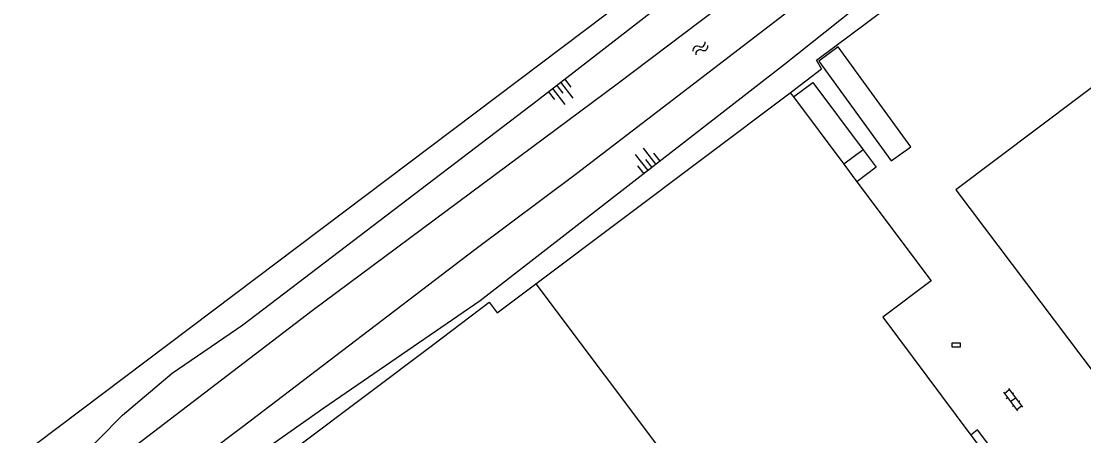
# Model space of a CAD drawing. Extents: x 130998 to 133001, y 398999 to 403002.
# Drawn here: x 131674.7 to 131778.7, y 400453 to 400493.6 of the extents above; entities that cross this region are included whole.
import ezdxf

# ---------------------------------------------------------------- set-up
doc = ezdxf.new("R2010")
doc.units = 0
for name, color, linetype in [('gg-afsc-erfafscheiding', 7, 'Continuous'), ('gg-bbg-gedigitaliseerde bebouwing', 7, 'Continuous'), ('gg-bbg-hoofdgebouw', 7, 'Continuous'), ('gg-bbg-luifel en loopbrug', 7, 'Continuous'), ('gg-knt-BGT kruinlijn', 7, 'Continuous'), ('gg-kntw-bovenkant insteek waterloop', 7, 'Continuous'), ('gt-grn-groengrens', 7, 'Continuous'), ('gt-symb-klinker verharding', 7, 'Continuous'), ('gt-symb-kolk center center', 7, 'Continuous'), ('gt-symb-talud symbool', 7, 'Continuous'), ('gt-symb-watersymbool', 7, 'Continuous')]:
    doc.layers.add(name, color=color, linetype=linetype)

# ---------------------------------------------------------------- blocks, each defined once
blk = doc.blocks.new('gt0-KL1')
at = {"layer": 'gt-symb-klinker verharding'}
for p, q in [((-1.15, 0.3), (1.15, 0.3)), ((-1, -0.3), (-1, 0.3)), ((-0.5, 0.3), (-0.5, 0.45)), ((0, -0.3), (0, 0.3)), ((0.5, 0.3), (0.5, 0.45)), ((1, -0.3), (1, 0.3)), ((-1.15, -0.3), (1.15, -0.3)), ((-0.5, -0.45), (-0.5, -0.3)), ((0.5, -0.45), (0.5, -0.3))]:
    blk.add_line(p, q, dxfattribs=at)
blk = doc.blocks.new('gt0-TALUD_1')
at = {"layer": 'gt-symb-talud symbool'}
for p, q in [((-1, -1), (-1, 0)), ((-0.5, -2), (-0.5, 0)), ((0, -1), (0, 0)), ((0.5, -2), (0.5, 0)), ((1, -1), (1, 0))]:
    blk.add_line(p, q, dxfattribs=at)
blk = doc.blocks.new('gt0-WA')
at = {"layer": 'gt-symb-watersymbool'}
for centre, start, end in [((-0.32, 0.02), 28.0725, 151.9275), ((0.43, 0.42), 208.0725, 331.9275), ((-0.32, -0.43), 28.0725, 151.9275), ((0.43, -0.03), 208.0725, 331.9275)]:
    blk.add_arc(centre, 0.425, start, end, dxfattribs=at)
blk = doc.blocks.new('gt0-KOLKCC')
at = {"layer": 'gt-symb-kolk center center'}
blk.add_lwpolyline([(-0.38, 0.2), (0.38, 0.2), (0.38, -0.2), (-0.38, -0.2)], close=True, dxfattribs=at)

msp = doc.modelspace()

# ---------------------------------------------------------------- linework, layer by layer
at = {"layer": 'gg-afsc-erfafscheiding'}
msp.add_lwpolyline([(131676.36, 400431.89), (131675.88, 400432.54), (131714.92, 400461.89), (131720.49, 400466.09), (131721.27, 400465.06), (131725.05, 400467.9)], dxfattribs=at)
at = {"layer": 'gg-bbg-gedigitaliseerde bebouwing'}
for p, q in [((131725.05, 400467.9), (131749.94, 400486.58)), ((131749.94, 400486.58), (131750.24, 400486.18)), ((131750.24, 400486.18), (131755.17, 400479.6)), ((131755.17, 400479.6), (131756.46, 400477.87)), ((131756.46, 400477.87), (131763.72, 400468.18))]:
    msp.add_line(p, q, dxfattribs=at)
msp.add_lwpolyline([(131804.61, 400467.86), (131786.26, 400492.23), (131766.15, 400477.09), (131784.06, 400453.31)], dxfattribs=at)
at = {"layer": 'gg-bbg-hoofdgebouw'}
msp.add_line((131767.62, 400453.09), (131772.18, 400446.99), dxfattribs=at)
for points in [[(131725.05, 400467.9), (131751.88, 400432.15), (131751.79, 400432.07), (131751.96, 400431.85)], [(131763.72, 400468.18), (131758.98, 400464.62), (131767.62, 400453.09)]]:
    msp.add_lwpolyline(points, dxfattribs=at)
at = {"layer": 'gg-bbg-luifel en loopbrug'}
msp.add_line((131757.06, 400481.01), (131755.17, 400479.6), dxfattribs=at)
for points in [[(131752.73, 400489.69), (131759.82, 400479.93), (131761.73, 400481.31), (131754.64, 400491.08), (131752.73, 400489.69)], [(131750.24, 400486.18), (131752.14, 400487.6), (131757.06, 400481.01)], [(131757.06, 400481.01), (131758.35, 400479.29), (131756.46, 400477.87)], [(131752.11, 400431.66), (131752.4, 400431.29), (131768.85, 400443.66), (131769.08, 400443.35), (131773.5, 400446.65), (131768.24, 400453.61), (131767.62, 400453.09)]]:
    msp.add_lwpolyline(points, dxfattribs=at)
at = {"layer": 'gg-knt-BGT kruinlijn'}
for points in [[(131646.52, 400425.98), (131659.96, 400436.57), (131667.08, 400441.49), (131676.21, 400446.86), (131679.87, 400450.24), (131684.62, 400455.05), (131689.46, 400459.15), (131696.37, 400463.88), (131725.17, 400485.83), (131743.45, 400500), (131746.28, 400502.16), (131775.48, 400523.79), (131788.54, 400533.07)], [(131804.01, 400531.48), (131778.96, 400512.85), (131762.76, 400500), (131749.38, 400489.36), (131719.61, 400466.24), (131704.31, 400455.72), (131686.55, 400443.23), (131668.9, 400429.82), (131652.58, 400417.9)]]:
    msp.add_lwpolyline(points, dxfattribs=at)
at = {"layer": 'gg-kntw-bovenkant insteek waterloop'}
for points in [[(131799.38, 400537.46), (131779.01, 400521.82), (131744.46, 400496.11), (131733.01, 400487.42), (131703.17, 400465.26), (131679.31, 400447.01), (131648.04, 400423.84)], [(131650.97, 400419.83), (131696.4, 400453.97), (131719.07, 400471.26), (131729.02, 400478.7), (131756.8, 400500), (131761.39, 400503.48), (131802.41, 400533.53)]]:
    msp.add_lwpolyline(points, dxfattribs=at)
at = {"layer": 'gt-grn-groengrens'}
msp.add_line((131464.89, 400293.08), (131785.55, 400534.7), dxfattribs=at)
msp.add_lwpolyline([(131749.94, 400486.58), (131752.98, 400488.92), (131752.5, 400489.76), (131766.2, 400500)], dxfattribs=at)

# ---------------------------------------------------------------- block references
at = {"layer": 'gt-symb-klinker verharding', "rotation": -52.969610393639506}
msp.add_blockref('gt0-KL1', (131771.73, 400456.56), dxfattribs=at)
at = {"layer": 'gt-symb-kolk center center'}
msp.add_blockref('gt0-KOLKCC', (131766.17, 400461.91), dxfattribs=at)
at = {"layer": 'gt-symb-talud symbool'}
for p, xscale, yscale, rotation in [((131727.09, 400487.32), 0.9999344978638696, 0.9999344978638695, 37.80965211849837), ((131736.39, 400479.27), 0.9999344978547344, 0.9999344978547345, -142.19034788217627)]:
    msp.add_blockref('gt0-TALUD_1', p, dxfattribs=dict(at, xscale=xscale, yscale=yscale, rotation=rotation))
at = {"layer": 'gt-symb-watersymbool', "rotation": 37.523171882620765}
msp.add_blockref('gt0-WA', (131741.1, 400490.89), dxfattribs=at)

doc.saveas('drawing.dxf')
